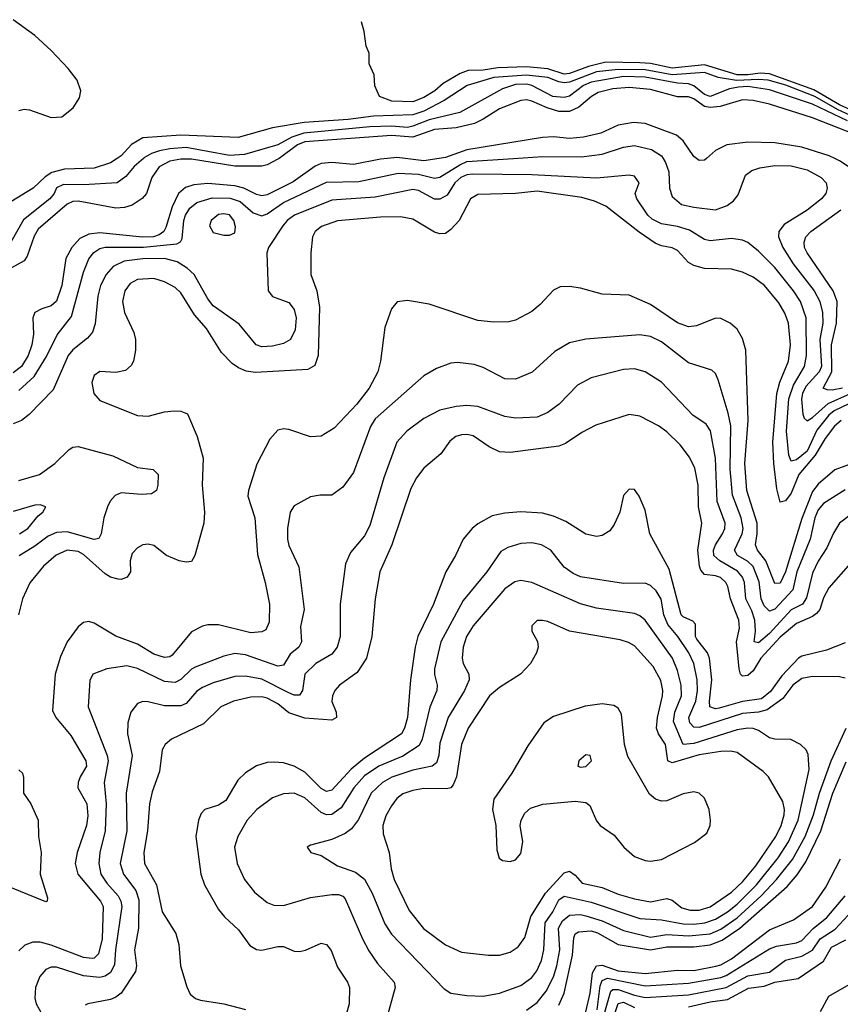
# Model space of a CAD drawing. Header units: inches. Extents: x 1550315 to 1685896, y 510706 to 640504.
# Tile 433 of 452: x 1676254 to 1679292, y 596868 to 600514. Entities that reach past the tile are written whole.
import ezdxf

# ---------------------------------------------------------------- set-up
doc = ezdxf.new("R2010")
doc.units = ezdxf.units.IN
doc.header["$MEASUREMENT"] = 0
doc.layers.add('B6579', color=7, linetype='Continuous')
doc.layers.add('B6670', color=7, linetype='Continuous')

msp = doc.modelspace()

# ---------------------------------------------------------------- linework, layer by layer
at = {"layer": 'B6579', "color": 5}
for points, elevation in [([(1677214.2, 600000), (1677210, 599996.9), (1677170, 599976.4), (1677150, 599971.7), (1677050, 599970.9), (1676890, 599997.3), (1676850, 599997), (1676810, 599990), (1676770, 599968.7), (1676742.7, 599930), (1676723, 599870), (1676707.7, 599852.3), (1676670, 599826.9), (1676641.7, 599818.3), (1676610, 599816.6), (1676470, 599841.7), (1676450, 599840.6), (1676429, 599831), (1676321.8, 599738.2), (1676307.3, 599712.7), (1676281.4, 599638.6), (1676270, 599620.5), (1676190, 599576.9)], 380), ([(1676711.8, 600000), (1676677.2, 599970), (1676646.5, 599933.5), (1676614.8, 599910), (1676490, 599901.9), (1676415.9, 599904.1), (1676390, 599891.8), (1676381.2, 599870), (1676365, 599850), (1676267.3, 599772.7), (1676220.6, 599690)], 360), ([(1676614.3, 600000), (1676590, 599984.3), (1676530, 599964.2), (1676419.1, 599960.9), (1676372.5, 599947.5), (1676348.4, 599931.6), (1676303.1, 599890), (1676221, 599839)], 340), ([(1677615.8, 600000), (1677590, 599997.1), (1677490, 599977.4), (1677410, 599985), (1677370, 599980.9), (1677348.1, 599971.9), (1677266.5, 599913.5), (1677170, 599865.9), (1677150, 599861.9), (1677130, 599866.8), (1677084.1, 599890), (1677050, 599898.1), (1676950, 599907.1), (1676898, 599901.9), (1676868.1, 599891.9), (1676842.1, 599870), (1676818.5, 599821.5), (1676795.3, 599744.7), (1676787.3, 599730), (1676770, 599716.8), (1676749.6, 599710.4), (1676708.9, 599708.9), (1676550, 599724.8), (1676510, 599720.1), (1676476.2, 599703.8), (1676446.8, 599670), (1676425, 599630), (1676409.4, 599530), (1676390, 599471.3), (1676370, 599454.5), (1676336.2, 599443.8), (1676310.1, 599429.9), (1676302.6, 599410), (1676305.1, 599350), (1676299, 599310), (1676284.5, 599270), (1676260.1, 599230), (1676230, 599206.2)], 420), ([(1676250, 599140.6), (1676307.3, 599192.7), (1676353.5, 599266.5), (1676393, 599347), (1676445.3, 599414.7), (1676490, 599578.7), (1676510, 599628), (1676527.7, 599652.3), (1676550, 599666.1), (1676570, 599671.1), (1676712.1, 599672.1), (1676835.9, 599684.1), (1676849, 599691), (1676855.9, 599704.1), (1676861.1, 599770), (1676868.1, 599790), (1676884.3, 599815.7), (1676910, 599837.1), (1676965.8, 599854.2), (1677033.3, 599853.3), (1677070, 599840.3), (1677118.7, 599798.8), (1677150, 599787.8), (1677170, 599794.5), (1677230, 599837.2), (1677390, 599912.6), (1677510, 599914.5), (1677654.9, 599945.1), (1677730, 599941.3), (1677790, 599927.2), (1677810, 599930.3), (1677883.6, 599976.4), (1677910, 599988.2), (1678082.5, 600000)], 440), ([(1677806.4, 600000), (1677750, 599991.5), (1677681.1, 600000)], 420), ([(1678635.9, 600000), (1678645, 599985), (1678657.6, 599950), (1678660.2, 599890), (1678670, 599858.9), (1678704.7, 599830), (1678750, 599819.5), (1678830, 599809.9), (1678873.9, 599826.1), (1678897, 599843), (1678914.8, 599865.2), (1678941.9, 599938.1), (1678964.2, 599955.8), (1678994.7, 599965.3), (1679050, 599973.7), (1679110, 599972.6), (1679170, 599958.2), (1679222, 599930), (1679239.8, 599910), (1679244, 599890), (1679238.3, 599870), (1679222.9, 599850), (1679170, 599808.2), (1679085, 599755), (1679064.4, 599730), (1679063.2, 599710), (1679079, 599670), (1679117.5, 599610), (1679195.4, 599510), (1679216.7, 599470), (1679226.1, 599430), (1679227.4, 599390), (1679216.1, 599330), (1679222.4, 599230), (1679214.5, 599210), (1679164.4, 599155.6), (1679152.3, 599130), (1679149.3, 599109.3), (1679153.4, 599053.4), (1679158.9, 599038.9), (1679170, 599028.6), (1679190, 599040.3), (1679247.4, 599092.6), (1679330.7, 599129.3)], 440), ([(1678796.8, 600000), (1678790, 599993.8), (1678770, 599992.8), (1678760.2, 600000)], 420), ([(1679321.9, 599970), (1679290, 599991.4), (1679271.9, 600000)], 420), ([(1679350, 599104.3), (1679270, 599065.3), (1679249.6, 599050), (1679206.1, 598993.9), (1679170, 598916), (1679130, 598883.7), (1679110, 598879.1), (1679101.6, 598901.6), (1679093.4, 598990), (1679101.8, 599110), (1679118.9, 599161.1), (1679160.4, 599230), (1679167.1, 599270), (1679166.3, 599410), (1679144.8, 599470), (1679118.9, 599510), (1679050, 599596.9), (1678990, 599656.3), (1678950, 599688.4), (1678930, 599697.4), (1678890, 599703.8), (1678810, 599695.5), (1678790, 599699.9), (1678734.4, 599734.4), (1678690, 599748.1), (1678630, 599758.2), (1678595.8, 599775.8), (1678579.9, 599790), (1678538.6, 599850), (1678533.3, 599870), (1678547.8, 599910), (1678530, 599934), (1678510, 599938.4), (1678390, 599926.7), (1678150, 599939.9), (1677930, 599942.2), (1677910, 599939.8), (1677887.2, 599930), (1677865.3, 599910), (1677836.4, 599863.6), (1677810, 599849.4), (1677790, 599849.9), (1677730, 599881.2), (1677710, 599884.5), (1677570, 599856.7), (1677410, 599846.2), (1677270.9, 599790), (1677243.9, 599770), (1677227.7, 599750), (1677174.7, 599670), (1677169, 599650), (1677173.8, 599510), (1677189.4, 599489.4), (1677250, 599466.7), (1677270, 599440.3), (1677277.1, 599410), (1677274, 599366), (1677256.5, 599330), (1677230, 599315.4), (1677190, 599304.9), (1677150, 599302.5), (1677129, 599310), (1677066.9, 599386.9), (1676970, 599454.1), (1676950, 599480.2), (1676899.2, 599570), (1676874.1, 599594.1), (1676837.1, 599617.1), (1676790, 599629.3), (1676710, 599628.8), (1676640.5, 599619.5), (1676600.1, 599599.9), (1676573.9, 599570), (1676552.7, 599530), (1676543.3, 599490), (1676532.8, 599387.2), (1676523.3, 599356.7), (1676505, 599335), (1676450, 599291.6), (1676433.6, 599270), (1676377.1, 599142.9), (1676288.3, 599051.7), (1676260.8, 599030), (1676230, 599017.7)], 460), ([(1679295.8, 599030), (1679271.2, 599008.8), (1679236.3, 598963.7), (1679198.8, 598901.2), (1679138.6, 598830), (1679110, 598760.6), (1679090, 598732.8), (1679070, 598727.9), (1679056.9, 598776.9), (1679045.8, 598870), (1679042.5, 598950), (1679057.6, 599130), (1679068.1, 599171.9), (1679100.7, 599250), (1679108.2, 599310), (1679101, 599390), (1679087.5, 599427.5), (1679065, 599465), (1679012.1, 599530), (1678970, 599560.9), (1678930, 599578.7), (1678890, 599589.9), (1678790, 599593.1), (1678750, 599603.4), (1678730, 599615), (1678690, 599659.4), (1678670, 599669.2), (1678630, 599676.3), (1678606.5, 599686.5), (1678547.1, 599727.1), (1678423.8, 599823.8), (1678382.3, 599842.3), (1678335.4, 599855.4), (1678170, 599879), (1678090, 599870.3), (1677950, 599867), (1677923.5, 599850), (1677880.5, 599770), (1677850, 599736.8), (1677830, 599722.6), (1677810, 599721.3), (1677790, 599726.7), (1677710, 599775), (1677663.9, 599783.9), (1677590, 599782.2), (1677431, 599769), (1677371.5, 599748.5), (1677347.6, 599730), (1677337.4, 599710), (1677331.3, 599650), (1677332.3, 599570), (1677353.8, 599510), (1677364.3, 599450), (1677359.2, 599270), (1677346.4, 599233.6), (1677321.1, 599218.9), (1677127, 599207), (1677092.5, 599212.5), (1677064.5, 599224.5), (1677040.8, 599240.8), (1677001.3, 599281.3), (1676945.6, 599370), (1676901.5, 599421.5), (1676850, 599502.3), (1676830, 599521.7), (1676790, 599543.4), (1676750, 599555.7), (1676690, 599552.1), (1676663.1, 599536.9), (1676643.5, 599510), (1676634.8, 599470), (1676641.7, 599430), (1676676, 599356), (1676682.5, 599330), (1676682.7, 599290), (1676675.2, 599250), (1676666.7, 599233.3), (1676645.1, 599214.9), (1676610, 599206.9), (1676550, 599210.8), (1676530, 599195.8), (1676521.2, 599170), (1676528.1, 599130), (1676550, 599104.4), (1676690, 599047.9), (1676730, 599046.2), (1676790, 599062), (1676826.1, 599066.1), (1676850, 599064.9), (1676874.7, 599054.7), (1676910.6, 598970.6), (1676933, 598890), (1676928.8, 598790), (1676938.3, 598690), (1676935.4, 598650), (1676902.7, 598530), (1676890, 598507.8), (1676870, 598504.9), (1676844, 598510), (1676797.2, 598530), (1676750, 598567.3), (1676730, 598572.3), (1676710, 598569.7), (1676690, 598558.9), (1676670, 598537), (1676663.2, 598510), (1676664.4, 598470), (1676651.8, 598450), (1676630, 598441.2), (1676618, 598442), (1676590, 598450.3), (1676570, 598462.1), (1676490, 598533.7), (1676470, 598544.6), (1676430, 598549.1), (1676388.9, 598531.1), (1676342.4, 598490), (1676291.7, 598428.3), (1676264, 598370), (1676248.9, 598310)], 480), ([(1679300.6, 599150), (1679262.3, 599142.3), (1679243.2, 599143.2), (1679228.5, 599150), (1679261.1, 599210), (1679260.3, 599310), (1679277.9, 599390), (1679281, 599470), (1679265.9, 599510), (1679169.1, 599650), (1679160.3, 599670), (1679158.2, 599690), (1679165, 599710), (1679183.4, 599730), (1679294.4, 599810)], 420), ([(1679350, 598875.7), (1679272.4, 598847.6), (1679210, 598794.2), (1679190, 598767), (1679150, 598666.5), (1679090, 598469.9), (1679070, 598428), (1679050, 598426.4), (1679017.2, 598510), (1678986.2, 598550), (1678978.3, 598570), (1678985, 598610), (1678984.8, 598650), (1678945.9, 598770), (1678938.8, 598870), (1678950.8, 599030), (1678942.1, 599290), (1678930, 599334), (1678910, 599367.7), (1678885.1, 599390), (1678850, 599407.2), (1678830, 599409.2), (1678760.2, 599379.8), (1678730, 599376.7), (1678690, 599392), (1678590, 599459.3), (1678510, 599493.7), (1678410, 599497.2), (1678330, 599519.8), (1678290, 599526.4), (1678255.6, 599524.4), (1678230, 599512.8), (1678181.3, 599458.7), (1678150, 599433.5), (1678090, 599401.5), (1678064.7, 599395.3), (1678010, 599393.8), (1677950, 599400.6), (1677770, 599460.2), (1677690, 599474), (1677651.1, 599468.9), (1677630, 599443.6), (1677605.5, 599374.5), (1677590.1, 599249.9), (1677580.1, 599210), (1677547.2, 599150), (1677502.5, 599090), (1677418.4, 599001.6), (1677370, 598971.6), (1677330, 598969.8), (1677250, 598996.5), (1677230, 598998.5), (1677210, 598993.5), (1677179.5, 598960.5), (1677131.8, 598868.2), (1677101.2, 598770), (1677098.9, 598750), (1677124.6, 598670), (1677134.1, 598534.1), (1677162.4, 598430), (1677178.3, 598350), (1677177.5, 598282.5), (1677165.7, 598254.3), (1677150, 598247.5), (1677110, 598243.6), (1676990, 598273.1), (1676950, 598272.9), (1676930, 598267.9), (1676890, 598247), (1676818.5, 598161.5), (1676810, 598155), (1676790, 598152.5), (1676750, 598164.9), (1676690, 598201.9), (1676610, 598231.4), (1676530, 598279.1), (1676510, 598285), (1676490, 598282), (1676470, 598265.8), (1676430, 598210.8), (1676404.3, 598155.6), (1676384.9, 598090), (1676375.5, 597955.5), (1676387, 597930), (1676443.6, 597863.6), (1676498.9, 597770), (1676501.3, 597750), (1676478.2, 597710), (1676470.6, 597690), (1676469.5, 597670), (1676502.5, 597610), (1676505.7, 597565.7), (1676500.6, 597530), (1676466.7, 597430), (1676459.6, 597390), (1676469.5, 597349.5), (1676553.2, 597250), (1676563, 597230), (1676559.5, 597110), (1676545.3, 597054.7), (1676530, 597038.7), (1676522.3, 597037.7), (1676490, 597041.7), (1676370, 597087.3), (1676330, 597097.8), (1676302.2, 597097.8), (1676272.4, 597087.6), (1676250, 597065.6)], 520), ([(1679310, 598772.6), (1679230, 598722.9), (1679210, 598698.6), (1679197.9, 598670), (1679180.6, 598590), (1679131.4, 598470), (1679116.8, 598403.2), (1679050, 598331.5), (1679030, 598323.6), (1679010, 598343.9), (1678998.8, 598370), (1678992.5, 598432.5), (1678970, 598489.4), (1678948.8, 598508.8), (1678912, 598530), (1678900.6, 598550), (1678929.6, 598610), (1678932.5, 598630), (1678925.7, 598670), (1678892.9, 598752.9), (1678884.6, 598850), (1678887.2, 599010), (1678877.5, 599057.5), (1678840.5, 599180.5), (1678830, 599204.2), (1678816.6, 599216.6), (1678730, 599243.2), (1678630, 599321.6), (1678590, 599340.5), (1678550, 599346.9), (1678350, 599330.6), (1678290, 599316.8), (1678235, 599285), (1678151.7, 599208.3), (1678090, 599183.2), (1678050, 599183.7), (1677970, 599226), (1677936.7, 599236.7), (1677875, 599245), (1677850, 599242.2), (1677797.2, 599222.8), (1677750, 599195.3), (1677570, 599036.5), (1677552.2, 599007.8), (1677490, 598837.4), (1677450, 598782.6), (1677410, 598753), (1677366.4, 598753.6), (1677330, 598747), (1677270, 598713.3), (1677255.3, 598690), (1677245.5, 598630), (1677245.5, 598590), (1677250, 598566.4), (1677287.5, 598487.5), (1677307.5, 598330), (1677293, 598267), (1677297, 598210), (1677287.8, 598190), (1677255.7, 598164.3), (1677230, 598123.7), (1677210, 598119.9), (1677090, 598162.3), (1677050, 598166.7), (1677010, 598157.5), (1676903.5, 598116.5), (1676890, 598109.4), (1676850, 598070.4), (1676830, 598059.7), (1676790, 598063.2), (1676690, 598111.3), (1676650, 598121.6), (1676576, 598110), (1676524, 598090), (1676513, 598067), (1676507.5, 597970), (1676577.3, 597790), (1676580.9, 597770), (1676566.3, 597690), (1676574.3, 597610), (1676570.5, 597510), (1676550.5, 597430), (1676546.3, 597390), (1676554.6, 597350), (1676576.1, 597316.1), (1676618.9, 597270), (1676628.7, 597250), (1676631.9, 597230), (1676608.6, 597070), (1676605.1, 597014.9), (1676590, 596986.5), (1676570, 596972.7), (1676550, 596967.3), (1676490, 596973.4), (1676390, 597005.9), (1676370, 597005.6), (1676350, 596997.5), (1676328.3, 596971.7), (1676311.7, 596930), (1676309.6, 596890.4), (1676314.5, 596870), (1676336.6, 596830)], 540), ([(1679330, 598681.1), (1679290, 598649.8), (1679267.2, 598612.8), (1679242.1, 598557.9), (1679210, 598508.5), (1679190, 598464.5), (1679167.2, 598372.8), (1679152.6, 598350), (1679110, 598328.9), (1679030, 598241.5), (1678990, 598206), (1678973, 598210), (1678977.8, 598250), (1678975.4, 598290), (1678965.1, 598325.1), (1678942.7, 598370), (1678937.5, 598430), (1678930.3, 598450), (1678912.1, 598472.1), (1678846, 598510), (1678824.2, 598530), (1678822.4, 598550), (1678829.9, 598570), (1678856.7, 598610), (1678864.9, 598630), (1678866.3, 598650), (1678836.6, 598730), (1678830.8, 598890), (1678811.7, 598991.7), (1678795.8, 599015.8), (1678746.8, 599050), (1678630, 599171.6), (1678570, 599210.6), (1678530, 599221), (1678490, 599218.7), (1678370, 599187.8), (1678319.8, 599160.2), (1678251.2, 599090), (1678210, 599058.9), (1678170, 599042.7), (1678090, 599038.9), (1678050, 599044.1), (1677950, 599081.9), (1677910, 599085.8), (1677870, 599082.1), (1677810, 599067.6), (1677750, 599037), (1677686.7, 598990), (1677650.1, 598949.9), (1677602.1, 598817.9), (1677550, 598641.1), (1677530, 598602.8), (1677479.1, 598540.9), (1677460.4, 598499.6), (1677440.1, 598350), (1677439.8, 598230), (1677428.8, 598190), (1677410, 598164.2), (1677350, 598129.9), (1677310.1, 598090), (1677301.2, 598030), (1677290, 598013.2), (1677270, 598012.8), (1677250, 598021.2), (1677150, 598072.1), (1677090, 598082.8), (1677050, 598082.4), (1676970, 598058.3), (1676930, 598041.3), (1676910, 598027.6), (1676870, 597981.8), (1676850, 597973.2), (1676790, 597972.9), (1676730, 597988.3), (1676710, 597988.9), (1676690, 597982.4), (1676664.8, 597950), (1676653.7, 597910), (1676653.4, 597870), (1676670.1, 597790), (1676647.6, 597650), (1676650.5, 597510.5), (1676625.4, 597390), (1676638.1, 597350), (1676684, 597290), (1676694.6, 597254.6), (1676694.2, 597150), (1676678.3, 597070), (1676686.7, 597010), (1676682.4, 596990), (1676630, 596909.8), (1676610, 596894.1), (1676590, 596885.7), (1676506, 596870), (1676495.6, 596864.4)], 560), ([(1679330, 598501.7), (1679250, 598409.9), (1679230, 598373.6), (1679216, 598330), (1679204.8, 598315.2), (1679190, 598304.1), (1679130, 598278.1), (1679070, 598227.6), (1678997.7, 598150), (1678970, 598102.8), (1678950, 598085.7), (1678930, 598083.5), (1678922.8, 598090), (1678918.2, 598110), (1678907.9, 598210), (1678918.7, 598261.3), (1678916.7, 598290), (1678885.8, 598370), (1678875.7, 598415.7), (1678869, 598430), (1678848.6, 598448.6), (1678830, 598455.2), (1678790, 598459.5), (1678776.1, 598476.1), (1678770.7, 598490.7), (1678764.6, 598550), (1678780.1, 598650), (1678766.9, 598710), (1678766.4, 598790), (1678753.7, 598853.7), (1678733.8, 598893.8), (1678699.6, 598939.6), (1678650, 598987.5), (1678618.7, 599010), (1678550, 599045.8), (1678510, 599052.5), (1678387.4, 599012.6), (1678335, 598985), (1678274.9, 598945.1), (1678250, 598935), (1678070, 598911.2), (1678030, 598913.7), (1677992.1, 598932.1), (1677933, 598973), (1677910, 598978.2), (1677890, 598977), (1677868.4, 598970), (1677846.9, 598953.1), (1677813.4, 598906.6), (1677750, 598852.8), (1677722.7, 598817.3), (1677702, 598778), (1677631.7, 598570), (1677587, 598470), (1677569.5, 598370), (1677557.5, 598230), (1677537.8, 598150), (1677503.5, 598096.5), (1677438.3, 598050), (1677420.1, 598030), (1677411.5, 598010), (1677409.6, 597989.6), (1677426, 597950), (1677426.7, 597930), (1677410, 597919.8), (1677310, 597927.6), (1677250, 597947.1), (1677210, 597980.1), (1677170, 598001.9), (1677150, 598007), (1677110, 598005.2), (1677045.7, 597990), (1676998, 597970), (1676933.8, 597906.2), (1676816.1, 597850), (1676792.9, 597830), (1676781.6, 597810), (1676770.8, 597730), (1676744.6, 597655.4), (1676734.4, 597610), (1676726.9, 597510), (1676713.1, 597430), (1676715.6, 597390), (1676759.9, 597310), (1676781.6, 597210), (1676832.3, 597130), (1676843.1, 597090), (1676849.3, 597010), (1676872.6, 596932.6), (1676885.4, 596905.4), (1676904.4, 596890), (1676923.3, 596883.4), (1677010, 596869.7), (1677090, 596849.3)], 580), ([(1676250, 598807.3), (1676327.4, 598830), (1676384, 598870), (1676437, 598923), (1676450, 598931.3), (1676470, 598933.7), (1676598.7, 598898.7), (1676690, 598856.3), (1676747.9, 598847.9), (1676766, 598830), (1676764.9, 598790), (1676760.7, 598770), (1676742, 598758), (1676704.4, 598755.6), (1676630, 598761.6), (1676607.8, 598752.2), (1676588.6, 598731.4), (1676578.9, 598710), (1676564.8, 598670), (1676555.7, 598610), (1676546.7, 598593.3), (1676530, 598588.7), (1676430, 598617.2), (1676390, 598614.8), (1676358.7, 598601.3), (1676310, 598564.5), (1676251.3, 598528.7)], 460), ([(1679310, 598207), (1679240.7, 598179.3), (1679150, 598156.8), (1679137.6, 598150), (1679075.7, 598084.3), (1679033.7, 598026.3), (1679000.5, 597999.5), (1678930, 597989.5), (1678844.1, 597964.1), (1678830, 597962.1), (1678809.5, 597969.5), (1678807.8, 597990), (1678816.9, 598070), (1678808.1, 598150), (1678800.8, 598170), (1678760.6, 598220.6), (1678756.7, 598230), (1678755.6, 598275.6), (1678746.3, 598286.3), (1678710, 598302.4), (1678703.5, 598310), (1678659.3, 598479.3), (1678586.6, 598610), (1678570, 598697.2), (1678547.6, 598750), (1678530, 598774.7), (1678510, 598775.8), (1678490, 598752), (1678475.5, 598690), (1678454.7, 598645.3), (1678438.7, 598621.3), (1678410, 598603.5), (1678390, 598600.4), (1678350, 598608.7), (1678275.5, 598655.5), (1678230, 598675.6), (1678190, 598686.4), (1678110, 598692), (1678050, 598686.9), (1678003.8, 598676.2), (1677950, 598647.4), (1677929.7, 598630.3), (1677896.1, 598590), (1677867.7, 598530), (1677831.1, 598468.9), (1677785.6, 598350), (1677727.9, 598230), (1677717.7, 598190), (1677701.4, 598070), (1677689.3, 597930), (1677678.2, 597890), (1677666.9, 597870), (1677530, 597779.6), (1677481.3, 597738.7), (1677410, 597661.3), (1677390, 597656.3), (1677370, 597667.6), (1677310, 597727.2), (1677270, 597750.4), (1677230, 597761.8), (1677195.4, 597764.6), (1677170, 597763), (1677130, 597751.2), (1677090, 597725.7), (1677061.5, 597698.5), (1677017, 597623), (1676990, 597606), (1676939, 597590), (1676925.9, 597574.1), (1676915.7, 597550), (1676905.8, 597490), (1676924, 597350), (1676938.6, 597310), (1676990, 597218.6), (1677011.9, 597191.9), (1677063.6, 597143.6), (1677105.4, 597085.4), (1677130, 597071), (1677150, 597068.8), (1677210, 597081.6), (1677230, 597081.6), (1677270, 597065.5), (1677290, 597063.5), (1677312, 597068.1), (1677370, 597095), (1677390.1, 597090.1), (1677407.1, 597067.1), (1677430, 597005.7), (1677467.6, 596950), (1677474.5, 596930), (1677473.8, 596870), (1677451, 596790)], 620), ([(1676253.4, 598610), (1676284.2, 598630), (1676322.6, 598677.4), (1676339.6, 598690), (1676350.4, 598710), (1676330, 598717.7), (1676310, 598716), (1676230, 598693.4)], 440), ([(1679310, 598075.9), (1679290, 598080.2), (1679190, 598081.4), (1679150, 598075.1), (1679116.8, 598050), (1679079.2, 598000.8), (1679021.9, 597958.1), (1678990, 597950), (1678930, 597944.7), (1678770, 597893.6), (1678750, 597894), (1678735.5, 597910), (1678731.2, 597930), (1678757.1, 597990), (1678763.9, 598030), (1678762.7, 598070), (1678749.6, 598130), (1678731.6, 598170), (1678690.4, 598230.4), (1678653.9, 598273.9), (1678639.1, 598310), (1678628.7, 598368.7), (1678610, 598398.6), (1678590, 598418.6), (1678570, 598427), (1678490, 598426.2), (1678330, 598451), (1678303.1, 598463.1), (1678270, 598487), (1678220.9, 598550), (1678186, 598570), (1678150, 598576.5), (1678110, 598573.8), (1678060.7, 598559.3), (1678035.8, 598544.2), (1677983.2, 598470), (1677896.4, 598363.6), (1677813.3, 598210), (1677790.1, 598110), (1677789.7, 598089.7), (1677799.6, 598050), (1677798.6, 598030), (1677772.2, 597967.8), (1677743.9, 597850), (1677733.4, 597826.6), (1677672.5, 597787.5), (1677583.6, 597750), (1677530, 597714.1), (1677491.4, 597670), (1677444.7, 597595.3), (1677410, 597571.5), (1677390, 597569.5), (1677370, 597577.9), (1677310, 597633), (1677270, 597650.5), (1677230, 597647.7), (1677190, 597632.2), (1677131.3, 597590), (1677095.5, 597550), (1677061.1, 597490), (1677049.4, 597450.6), (1677059.3, 597390), (1677086.5, 597330), (1677123.3, 597283.3), (1677170, 597244.7), (1677195, 597235), (1677230, 597233.7), (1677330, 597263.7), (1677410, 597275.1), (1677434.4, 597274.4), (1677450, 597268.7), (1677458.8, 597258.8), (1677523.1, 597110), (1677546.3, 597066.3), (1677578.7, 597018.7), (1677640.6, 596950), (1677644.3, 596930), (1677611, 596810)], 640), ([(1678130, 596846.3), (1678170, 596875), (1678203.7, 596916.3), (1678230.6, 596969.4), (1678243, 597010), (1678253.3, 597070), (1678249.4, 597150), (1678263.2, 597176.8), (1678290, 597197.8), (1678330, 597200.6), (1678350, 597195.7), (1678410, 597177.2), (1678490, 597141.4), (1678590, 597116.4), (1678650, 597126.1), (1678730, 597121.2), (1678810, 597129.2), (1678850, 597146.9), (1678910, 597188.2), (1678999.8, 597270), (1679056.7, 597330), (1679115.2, 597404.8), (1679162.3, 597490), (1679193.5, 597570), (1679215.8, 597650), (1679259, 597770), (1679313.9, 597890)], 640), ([(1678250, 596865.4), (1678270, 596909.3), (1678300.4, 597050), (1678306.1, 597113.9), (1678310.9, 597129.1), (1678323.3, 597136.7), (1678370, 597140.5), (1678393.4, 597133.4), (1678470, 597089.8), (1678590, 597069.6), (1678650, 597081.4), (1678750, 597080.7), (1678810, 597088.5), (1678854.9, 597105.2), (1678920.6, 597150), (1679095.8, 597304.2), (1679132.8, 597347.2), (1679164.6, 597395.4), (1679220.6, 597510), (1679264.7, 597650), (1679313.8, 597766.2)], 620), ([(1676250, 597736.6), (1676264.3, 597724.3), (1676268.1, 597708.1), (1676267.9, 597650), (1676294.5, 597610), (1676322.2, 597550), (1676322.7, 597490), (1676332.9, 597430), (1676328.9, 597350), (1676357.1, 597262.9), (1676354.9, 597250), (1676350, 597247.7), (1676190, 597313.2)], 480), ([(1678350, 596840.7), (1678366.6, 596910), (1678374.7, 596985.3), (1678390, 597010.4), (1678410, 597013.6), (1678470, 596991.5), (1678570, 596982.7), (1678690, 596994.6), (1678750, 596993.7), (1678831.1, 597008.9), (1678850, 597014.3), (1678890, 597036.9), (1679030, 597143.3), (1679119.3, 597180.7), (1679189.1, 597230.9), (1679238.6, 597301.4), (1679292.8, 597407.2)], 580), ([(1678390.1, 596729.9), (1678443.1, 596916.9), (1678450, 596922.5), (1678470, 596923.3), (1678530, 596901.4), (1678570, 596893.1), (1678730, 596903.2), (1678870, 596930.7), (1678950, 596973.3), (1679030, 596986.8), (1679088.9, 597031.1), (1679150, 597046.1), (1679190, 597068.8), (1679217.3, 597110), (1679273.6, 597146.4), (1679369.2, 597250)], 540), ([(1678392.4, 596847.7), (1678403.5, 596936.5), (1678410, 596956.9), (1678430, 596964.6), (1678570, 596936.9), (1678730, 596946.8), (1678850, 596967.5), (1678870, 596975.2), (1679030, 597073.9), (1679056.7, 597083.3), (1679130, 597095.3), (1679150, 597104.4), (1679191.7, 597148.3), (1679242, 597190), (1679310.7, 597270)], 560), ([(1678730, 596858.2), (1678810, 596876.9), (1678874.1, 596885.9), (1678952.7, 596927.3), (1679010, 596935.3), (1679050, 596950.5), (1679135.8, 596964.2), (1679230, 597027.8), (1679259.9, 597080.1), (1679313.1, 597106.9)], 520), ([(1679218.7, 596841.3), (1679250, 596898), (1679334, 596946)], 480), ([(1678448.3, 596810), (1678470, 596870.8), (1678490, 596875.7), (1678530, 596856.8)], 520)]:
    msp.add_lwpolyline(points, dxfattribs=dict(at, elevation=elevation))
for points, elevation in [([(1677010, 599795.5), (1676990, 599792.4), (1676962.4, 599770), (1676956.1, 599750), (1676970, 599726.3), (1677010, 599716.1), (1677030, 599716.2), (1677050, 599724.4), (1677053.2, 599746.8), (1677046.7, 599770), (1677030, 599791.6)], 460), ([(1678110, 598437), (1678087.3, 598432.7), (1678050, 598406), (1677932.5, 598270), (1677908.3, 598230), (1677895.9, 598190), (1677891.6, 598150), (1677895.4, 598130), (1677916.8, 598090), (1677917.5, 598070), (1677901.3, 598030), (1677839.9, 597930), (1677810, 597835.4), (1677805.6, 597790), (1677797.2, 597762.8), (1677781.1, 597750), (1677710, 597735.2), (1677631.3, 597708.7), (1677596.6, 597690), (1677555.7, 597650), (1677508, 597552), (1677482.4, 597517.6), (1677459.3, 597500.7), (1677410, 597478.5), (1677330, 597458), (1677318.8, 597450), (1677331.3, 597430), (1677370, 597418.7), (1677430, 597380.6), (1677497.1, 597357.2), (1677530, 597331), (1677559.3, 597279.3), (1677606.4, 597166.4), (1677630, 597127.3), (1677825, 596925), (1677850.5, 596910), (1677910, 596900.4), (1677970, 596898.6), (1678030, 596909.5), (1678110, 596937.5), (1678150, 596967.6), (1678168.1, 596991.9), (1678185.9, 597030), (1678195.1, 597070), (1678199.5, 597170), (1678227.7, 597210), (1678250, 597254.5), (1678270, 597268.8), (1678370, 597246.5), (1678550, 597185.6), (1678630, 597180.6), (1678710, 597165.8), (1678750, 597164.5), (1678790.7, 597169.3), (1678830, 597183.2), (1678874.7, 597210), (1678910, 597238.6), (1678982.3, 597310), (1679062.3, 597410), (1679100.8, 597470), (1679135.9, 597550), (1679177.3, 597737.3), (1679173.3, 597793.3), (1679165.4, 597810), (1679145.6, 597830), (1679108.7, 597848.7), (1679050, 597849.8), (1679030, 597854.5), (1678990, 597882.2), (1678970, 597889.9), (1678950, 597891.2), (1678910, 597884.2), (1678750, 597833.5), (1678710, 597830), (1678674.9, 597914.9), (1678680.1, 597950), (1678704.5, 598010), (1678703.3, 598050), (1678690, 598103.9), (1678671.5, 598150), (1678570, 598289.9), (1678550, 598306.9), (1678530, 598315.4), (1678390, 598335.2), (1678330, 598350.8), (1678150.2, 598429.8)], 660), ([(1678190, 598289.6), (1678170, 598289.3), (1678150.7, 598270), (1678150.5, 598250), (1678171.6, 598211.5), (1678173.8, 598190), (1678168, 598170), (1678144.7, 598130), (1678108.2, 598090), (1678030, 598041.1), (1677993.3, 598010), (1677914.7, 597890), (1677889.2, 597830), (1677871.2, 597710), (1677859.4, 597680.6), (1677850, 597669.9), (1677834.2, 597665.8), (1677750, 597666.6), (1677710, 597660.3), (1677672.3, 597647.7), (1677650.1, 597629.9), (1677630, 597602.5), (1677610, 597566.2), (1677598.3, 597530), (1677599.8, 597499.8), (1677621.9, 597430), (1677628.9, 597370), (1677639.8, 597330), (1677696.1, 597216.1), (1677749.4, 597149.4), (1677830, 597087.9), (1677890, 597060.9), (1677990.2, 597050.2), (1678030, 597050.2), (1678070, 597060.7), (1678099.4, 597080.6), (1678124.7, 597115.3), (1678146.2, 597193.8), (1678200.7, 597279.3), (1678270, 597355.3), (1678290, 597360.9), (1678310, 597346.4), (1678336.3, 597316.3), (1678410, 597300.4), (1678470, 597275.8), (1678530, 597258.4), (1678590, 597248), (1678650, 597259.6), (1678670, 597253.8), (1678705.2, 597225.2), (1678736.6, 597216.6), (1678770, 597217.1), (1678810, 597229.4), (1678890, 597282.8), (1678930, 597321.9), (1678979.2, 597380.8), (1679053.9, 597490), (1679072.9, 597530), (1679084.8, 597570), (1679086.3, 597590), (1679079.2, 597619.2), (1679026.3, 597710), (1679007.2, 597730), (1678910, 597800.8), (1678885.7, 597805.7), (1678850, 597804), (1678770, 597791.4), (1678670, 597762.1), (1678654, 597770), (1678644.9, 597830), (1678619.3, 597870), (1678612, 597890), (1678616, 597930), (1678634.4, 598010), (1678635.1, 598030), (1678627.6, 598067.6), (1678599.3, 598119.3), (1678530, 598194.9), (1678508, 598208), (1678477.4, 598217.4), (1678289.9, 598249.9), (1678210, 598285.1)], 680), ([(1678410, 597980.2), (1678348, 597972), (1678230, 597934.4), (1678194.7, 597910), (1678135.1, 597824.9), (1678076.6, 597723.4), (1678010, 597627.3), (1678004.1, 597590), (1678016.9, 597530), (1678020.3, 597440.2), (1678028.7, 597408.7), (1678041.2, 597401.2), (1678070, 597396.5), (1678090, 597403.2), (1678110, 597426.3), (1678116.7, 597470), (1678107.4, 597530), (1678110.5, 597550), (1678124.4, 597575.6), (1678145.5, 597594.5), (1678190.7, 597609.3), (1678310, 597619.9), (1678350, 597614.8), (1678364.6, 597604.6), (1678390, 597547.9), (1678403.2, 597530), (1678454.8, 597494.8), (1678491, 597450), (1678530, 597415.9), (1678570, 597400.4), (1678590, 597398.4), (1678630, 597404.1), (1678753.1, 597466.9), (1678797.6, 597502.4), (1678809.9, 597530), (1678811.9, 597550), (1678807.1, 597590), (1678790, 597631.8), (1678770, 597649.4), (1678750, 597654.9), (1678710, 597647.4), (1678650, 597621), (1678630, 597620.4), (1678608, 597628), (1678585.8, 597645.8), (1678505.4, 597785.4), (1678493.2, 597830), (1678481.9, 597941.9), (1678470, 597964.5), (1678454, 597974)], 720), ([(1678350, 597792), (1678324, 597770), (1678321, 597750), (1678330, 597746), (1678350, 597748.7), (1678371.6, 597770), (1678366, 597790)], 740)]:
    msp.add_lwpolyline(points, close=True, dxfattribs=dict(at, elevation=elevation))
at = {"layer": 'B6670', "color": 5}
for points, elevation in [([(1676250, 600178), (1676270, 600182.1), (1676290, 600180.4), (1676370, 600151.4), (1676410, 600154.4), (1676452.1, 600187.9), (1676474.9, 600225.1), (1676479.7, 600250), (1676466.5, 600290), (1676433.5, 600333.5), (1676370, 600399.4), (1676310, 600455.6), (1676230, 600513.8)], 340), ([(1679330, 600179.7), (1679290, 600198.1), (1679194.5, 600254.5), (1679030, 600313.3), (1678996.2, 600316.2), (1678950, 600309.6), (1678910, 600309.6), (1678790, 600347.2), (1678670, 600333.8), (1678590, 600351.7), (1678550, 600354.3), (1678423.9, 600356.1), (1678359.5, 600340.5), (1678290, 600315.2), (1678270, 600312.7), (1678210, 600332.5), (1678130, 600339.5), (1678023.9, 600336.1), (1677970, 600327.5), (1677914, 600326), (1677884.8, 600315.2), (1677822.2, 600277.8), (1677790.8, 600250), (1677750, 600225.8), (1677710, 600209.9), (1677632, 600212), (1677586, 600230), (1677568.4, 600268.4), (1677566, 600310), (1677548, 600350), (1677548, 600390), (1677536.4, 600416.4), (1677528.7, 600470), (1677519.7, 600506.1)], 320), ([(1679330, 600159.2), (1679281.6, 600181.6), (1679198.5, 600230), (1679090.8, 600270.8), (1679025.6, 600290), (1678990, 600292.7), (1678908.2, 600288.2), (1678840, 600300), (1678790, 600318.4), (1678670, 600310), (1678570, 600328.3), (1678470.1, 600329.9), (1678390, 600320.2), (1678290, 600283.1), (1678270, 600280.4), (1678250, 600283.4), (1678210, 600299.9), (1678130, 600309), (1678010, 600300), (1677910.1, 600270), (1677825.8, 600214.2), (1677750, 600174.8), (1677710, 600161.6), (1677563.8, 600156.2), (1677470, 600144.4), (1677307.1, 600132.9), (1677190, 600112.9), (1677062.5, 600077.5), (1676850, 600085.7), (1676710, 600076.1), (1676667.8, 600052.2), (1676629.7, 600010), (1676614.3, 600000)], 340), ([(1679318.9, 600138.9), (1679190, 600201.6), (1679030, 600254.5), (1678950, 600266.1), (1678915.6, 600264.4), (1678882.7, 600257.3), (1678810, 600229.8), (1678790, 600237.1), (1678750, 600269.3), (1678730, 600276.4), (1678690, 600279.2), (1678570, 600300.5), (1678490, 600303), (1678370, 600282.3), (1678341, 600270), (1678290, 600230.3), (1678270, 600225.8), (1678227.4, 600230), (1678150, 600270.2), (1678130, 600275.2), (1678090, 600273.8), (1678041.9, 600258.1), (1677883.5, 600170), (1677770, 600142.6), (1677710, 600119.7), (1677690, 600115), (1677630, 600120.2), (1677550, 600116.8), (1677306.1, 600093.9), (1677260.8, 600079.2), (1677210, 600049.9), (1677085.9, 600014.1), (1677030, 600011.2), (1676870, 600040.4), (1676810, 600036.2), (1676771.7, 600028.3), (1676741.5, 600018.5), (1676716.2, 600003.8), (1676711.8, 600000)], 360), ([(1679350, 600087.8), (1679190, 600150.5), (1679030, 600200.8), (1678970, 600214.2), (1678930, 600216.9), (1678847.7, 600192.3), (1678810, 600188.6), (1678790, 600193), (1678750, 600221.1), (1678730, 600228.2), (1678690, 600227.7), (1678590, 600255.5), (1678510, 600262.2), (1678450, 600257.4), (1678395.8, 600244.2), (1678371.6, 600230), (1678324.4, 600190), (1678290, 600173.9), (1678250, 600174.1), (1678207.1, 600187.1), (1678150, 600212.2), (1678130, 600217.1), (1678110, 600215.2), (1678030, 600184), (1677970, 600145), (1677937.7, 600130), (1677870, 600113.3), (1677790, 600107.4), (1677710, 600078.9), (1677630, 600085.6), (1677310, 600061.8), (1677281.8, 600050), (1677214.2, 600000)], 380), ([(1678760.2, 600000), (1678750, 600007.4), (1678710, 600065.5), (1678685.9, 600085.9), (1678570, 600129.9), (1678526.4, 600133.6), (1678470, 600123.2), (1678406, 600094), (1678341.7, 600078.3), (1678290, 600073.8), (1678230, 600079.8), (1678190, 600077.5), (1677910, 600031.9), (1677830, 600003.6), (1677806.4, 600000)], 420), ([(1678082.5, 600000), (1678190, 600007.3), (1678334.5, 600005.5), (1678410, 600016.1), (1678490, 600042.1), (1678530, 600047.6), (1678592.8, 600032.8), (1678629.9, 600009.9), (1678635.9, 600000)], 440), ([(1679271.9, 600000), (1679250.8, 600010), (1679150, 600041.9), (1679050, 600057.6), (1678950, 600060.4), (1678872.7, 600050), (1678830.2, 600030), (1678796.8, 600000)], 420), ([(1677681.1, 600000), (1677650, 600003.8), (1677615.8, 600000)], 420)]:
    msp.add_lwpolyline(points, dxfattribs=dict(at, elevation=elevation))

doc.saveas('drawing.dxf')
